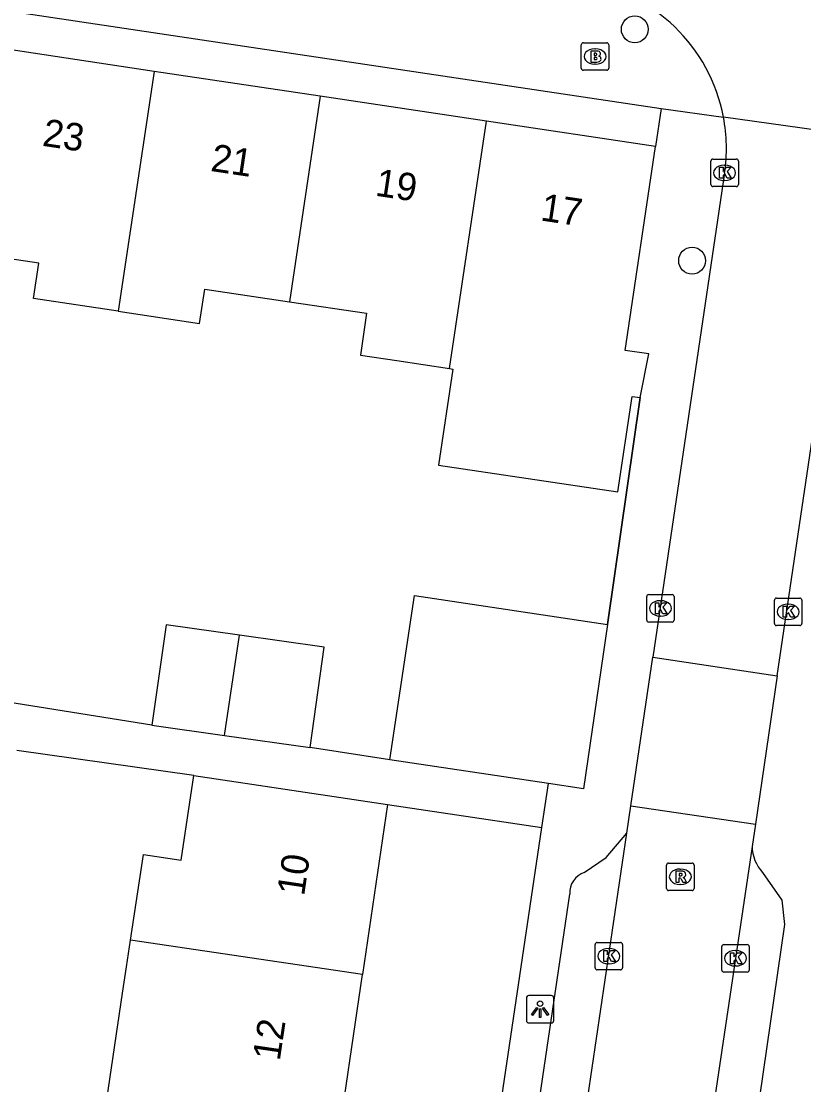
# Model space of a CAD drawing. Extents: x 163686 to 164493, y 382719 to 383870.
# Drawn here: x 164074.82 to 164103.31, y 383000.45 to 383039.16 of the extents above; entities that cross this region are included whole.
import ezdxf

# ---------------------------------------------------------------- set-up
doc = ezdxf.new("R2010")
doc.units = 0
for name, color, linetype in [('IMGEO_Boom', 7, 'Continuous'), ('IMGEO_Brandkraan', 7, 'Continuous'), ('IMGEO_Kolk', 7, 'Continuous'), ('IMGEO_Lichtpunt', 7, 'Continuous'), ('IMGEO_Muur', 7, 'Continuous'), ('IMGEO_Pand', 7, 'Continuous'), ('IMGEO_Pand_nummerreeks', 7, 'Continuous'), ('IMGEO_Rijbaan_lokaal_open', 7, 'Continuous'), ('IMGEO_Rioolput', 7, 'Continuous'), ('IMGEO_Voetpad_open', 7, 'Continuous')]:
    doc.layers.add(name, color=color, linetype=linetype)

msp = doc.modelspace()

# ---------------------------------------------------------------- linework, layer by layer
at = {"layer": 'IMGEO_Boom'}
for centre in [(164097.16, 383038.87), (164099.247, 383030.448)]:
    msp.add_circle(centre, 0.489, dxfattribs=at)
at = {"layer": 'IMGEO_Brandkraan'}
for p, q in [((164095.212, 383037.453), (164095.212, 383038.305)), ((164095.287, 383038.379), (164096.139, 383038.379)), ((164095.7, 383038.159), (164095.725, 383038.159)), ((164096.213, 383038.305), (164096.213, 383037.453)), ((164096.139, 383037.379), (164095.287, 383037.379)), ((164095.723, 383037.599), (164095.698, 383037.599))]:
    msp.add_line(p, q, dxfattribs=at)
for points in [[(164095.212, 383037.453), (164095.212, 383038.305)], [(164095.287, 383038.379), (164096.139, 383038.379)], [(164095.56, 383038.079), (164095.56, 383037.679), (164095.773, 383037.679)], [(164095.791, 383038.079), (164095.56, 383038.079)], [(164096.213, 383038.305), (164096.213, 383037.453)], [(164095.739, 383037.998), (164095.685, 383037.998), (164095.685, 383037.922)], [(164095.685, 383037.922), (164095.738, 383037.922)], [(164095.747, 383037.846), (164095.685, 383037.846), (164095.685, 383037.765)], [(164095.685, 383037.765), (164095.747, 383037.765)], [(164096.139, 383037.379), (164095.287, 383037.379)]]:
    msp.add_lwpolyline(points, dxfattribs=at)
for centre, radius, start, end in [((164095.289, 383038.303), 0.0765, 91.552, 178.448), ((164095.289, 383038.303), 0.0765, 91.552, 178.448), ((164095.795, 383037.934), 0.145, 59.4692, 91.5367), ((164095.82, 383037.981), 0.0922, 285.5137, 58.1501), ((164096.137, 383038.303), 0.0765, 1.552, 88.448), ((164096.137, 383038.303), 0.0765, 1.552, 88.448), ((164095.74, 383037.96), 0.0379, 267.8285, 90.9355), ((164095.748, 383037.805), 0.0404, 269.8759, 90.5077), ((164095.779, 383037.93), 0.251, 268.6676, 293.5347), ((164095.825, 383037.789), 0.105, 301.3115, 78.989), ((164095.289, 383037.455), 0.0765, 181.552, 268.448), ((164095.289, 383037.455), 0.0765, 181.552, 268.448), ((164096.137, 383037.455), 0.0765, 271.552, 358.448), ((164096.137, 383037.455), 0.0765, 271.552, 358.448)]:
    msp.add_arc(centre, radius, start, end, dxfattribs=at)
for centre, major_axis, ratio, start_param, end_param in [((164095.699, 383037.879), (-0.387, 0.002), 0.722429, 4.712389, 7.853982), ((164095.724, 383037.879), (-0.39, 0.002), 0.717154, 1.570796, 4.712389)]:
    msp.add_ellipse(centre, major_axis=major_axis, ratio=ratio, start_param=start_param, end_param=end_param, dxfattribs=at)
at = {"layer": 'IMGEO_Kolk'}
for p, q in [((164099.929, 383033.221), (164099.929, 383034.073)), ((164100.004, 383034.147), (164100.856, 383034.147)), ((164100.417, 383033.927), (164100.442, 383033.927)), ((164100.93, 383034.073), (164100.93, 383033.221)), ((164100.856, 383033.147), (164100.004, 383033.147)), ((164100.44, 383033.367), (164100.415, 383033.367)), ((164097.592, 383017.367), (164097.592, 383018.219)), ((164097.667, 383018.293), (164098.519, 383018.293)), ((164098.08, 383018.073), (164098.105, 383018.073)), ((164098.593, 383018.219), (164098.593, 383017.367)), ((164102.243, 383017.241), (164102.243, 383018.093)), ((164102.318, 383018.167), (164103.17, 383018.167)), ((164102.731, 383017.947), (164102.756, 383017.947)), ((164103.244, 383018.093), (164103.244, 383017.241)), ((164098.519, 383017.293), (164097.667, 383017.293)), ((164098.103, 383017.513), (164098.078, 383017.513)), ((164103.17, 383017.167), (164102.318, 383017.167)), ((164102.754, 383017.387), (164102.729, 383017.387)), ((164095.713, 383004.708), (164095.713, 383005.56)), ((164095.788, 383005.634), (164096.64, 383005.634)), ((164096.714, 383005.56), (164096.714, 383004.708)), ((164100.402, 383005.556), (164101.254, 383005.556)), ((164096.201, 383005.414), (164096.226, 383005.414)), ((164100.327, 383004.63), (164100.327, 383005.482)), ((164100.815, 383005.336), (164100.84, 383005.336)), ((164101.328, 383005.482), (164101.328, 383004.63)), ((164096.224, 383004.854), (164096.199, 383004.854)), ((164100.838, 383004.776), (164100.813, 383004.776)), ((164096.64, 383004.634), (164095.788, 383004.634)), ((164101.254, 383004.556), (164100.402, 383004.556))]:
    msp.add_line(p, q, dxfattribs=at)
for points in [[(164099.929, 383033.221), (164099.929, 383034.073)], [(164100.004, 383034.147), (164100.856, 383034.147)], [(164100.25, 383033.847), (164100.373, 383033.847), (164100.373, 383033.696), (164100.503, 383033.847), (164100.667, 383033.847), (164100.521, 383033.696), (164100.674, 383033.447), (164100.522, 383033.447), (164100.437, 383033.611), (164100.373, 383033.544), (164100.373, 383033.447), (164100.25, 383033.447), (164100.25, 383033.847)], [(164100.93, 383034.073), (164100.93, 383033.221)], [(164100.856, 383033.147), (164100.004, 383033.147)], [(164097.592, 383017.367), (164097.592, 383018.219)], [(164097.667, 383018.293), (164098.519, 383018.293)], [(164097.913, 383017.993), (164098.036, 383017.993), (164098.036, 383017.842), (164098.166, 383017.993), (164098.33, 383017.993), (164098.184, 383017.842), (164098.337, 383017.593), (164098.185, 383017.593), (164098.1, 383017.757), (164098.036, 383017.69), (164098.036, 383017.593), (164097.913, 383017.593), (164097.913, 383017.993)], [(164098.593, 383018.219), (164098.593, 383017.367)], [(164102.243, 383017.241), (164102.243, 383018.093)], [(164102.318, 383018.167), (164103.17, 383018.167)], [(164103.244, 383018.093), (164103.244, 383017.241)], [(164102.564, 383017.867), (164102.687, 383017.867), (164102.687, 383017.716), (164102.817, 383017.867), (164102.981, 383017.867), (164102.835, 383017.716), (164102.988, 383017.467), (164102.836, 383017.467), (164102.751, 383017.631), (164102.687, 383017.564), (164102.687, 383017.467), (164102.564, 383017.467), (164102.564, 383017.867)], [(164098.519, 383017.293), (164097.667, 383017.293)], [(164103.17, 383017.167), (164102.318, 383017.167)], [(164095.713, 383004.708), (164095.713, 383005.56)], [(164095.788, 383005.634), (164096.64, 383005.634)], [(164096.714, 383005.56), (164096.714, 383004.708)], [(164100.402, 383005.556), (164101.254, 383005.556)], [(164096.034, 383005.334), (164096.157, 383005.334), (164096.157, 383005.183), (164096.287, 383005.334), (164096.451, 383005.334), (164096.305, 383005.183), (164096.458, 383004.934), (164096.306, 383004.934), (164096.221, 383005.098), (164096.157, 383005.031), (164096.157, 383004.934), (164096.034, 383004.934), (164096.034, 383005.334)], [(164100.327, 383004.63), (164100.327, 383005.482)], [(164100.648, 383005.256), (164100.771, 383005.256), (164100.771, 383005.105), (164100.901, 383005.256), (164101.065, 383005.256), (164100.919, 383005.105), (164101.072, 383004.856), (164100.92, 383004.856), (164100.835, 383005.02), (164100.771, 383004.953), (164100.771, 383004.856), (164100.648, 383004.856), (164100.648, 383005.256)], [(164101.328, 383005.482), (164101.328, 383004.63)], [(164096.64, 383004.634), (164095.788, 383004.634)], [(164101.254, 383004.556), (164100.402, 383004.556)]]:
    msp.add_lwpolyline(points, dxfattribs=at)
for centre, start, end in [((164100.006, 383034.071), 91.552, 178.448), ((164100.006, 383034.071), 91.552, 178.448), ((164100.854, 383034.071), 1.552, 88.448), ((164100.854, 383034.071), 1.552, 88.448), ((164100.006, 383033.223), 181.552, 268.448), ((164100.006, 383033.223), 181.552, 268.448), ((164100.854, 383033.223), 271.552, 358.448), ((164100.854, 383033.223), 271.552, 358.448), ((164097.669, 383018.217), 91.552, 178.448), ((164097.669, 383018.217), 91.552, 178.448), ((164098.517, 383018.217), 1.552, 88.448), ((164098.517, 383018.217), 1.552, 88.448), ((164102.32, 383018.091), 91.552, 178.448), ((164102.32, 383018.091), 91.552, 178.448), ((164103.168, 383018.091), 1.552, 88.448), ((164103.168, 383018.091), 1.552, 88.448), ((164097.669, 383017.369), 181.552, 268.448), ((164097.669, 383017.369), 181.552, 268.448), ((164098.517, 383017.369), 271.552, 358.448), ((164098.517, 383017.369), 271.552, 358.448), ((164102.32, 383017.243), 181.552, 268.448), ((164102.32, 383017.243), 181.552, 268.448), ((164103.168, 383017.243), 271.552, 358.448), ((164103.168, 383017.243), 271.552, 358.448), ((164095.79, 383005.558), 91.552, 178.448), ((164095.79, 383005.558), 91.552, 178.448), ((164096.638, 383005.558), 1.552, 88.448), ((164096.638, 383005.558), 1.552, 88.448), ((164100.404, 383005.48), 91.552, 178.448), ((164100.404, 383005.48), 91.552, 178.448), ((164101.252, 383005.48), 1.552, 88.448), ((164101.252, 383005.48), 1.552, 88.448), ((164095.79, 383004.71), 181.552, 268.448), ((164095.79, 383004.71), 181.552, 268.448), ((164096.638, 383004.71), 271.552, 358.448), ((164096.638, 383004.71), 271.552, 358.448), ((164100.404, 383004.632), 181.552, 268.448), ((164100.404, 383004.632), 181.552, 268.448), ((164101.252, 383004.632), 271.552, 358.448), ((164101.252, 383004.632), 271.552, 358.448)]:
    msp.add_arc(centre, 0.0765, start, end, dxfattribs=at)
for centre, major_axis, ratio, start_param, end_param in [((164100.416, 383033.647), (-0.387, 0.002), 0.722429, 4.712389, 7.853982), ((164100.441, 383033.647), (-0.39, 0.002), 0.717154, 1.570796, 4.712389), ((164098.079, 383017.793), (-0.387, 0.002), 0.722429, 4.712389, 7.853982), ((164098.104, 383017.793), (-0.39, 0.002), 0.717154, 1.570796, 4.712389), ((164102.73, 383017.667), (-0.387, 0.002), 0.722429, 4.712389, 7.853982), ((164102.755, 383017.667), (-0.39, 0.002), 0.717154, 1.570796, 4.712389), ((164096.2, 383005.134), (-0.387, 0.002), 0.722429, 4.712389, 7.853982), ((164096.225, 383005.134), (-0.39, 0.002), 0.717154, 1.570796, 4.712389), ((164100.814, 383005.056), (-0.387, 0.002), 0.722429, 4.712389, 7.853982), ((164100.839, 383005.056), (-0.39, 0.002), 0.717154, 1.570796, 4.712389)]:
    msp.add_ellipse(centre, major_axis=major_axis, ratio=ratio, start_param=start_param, end_param=end_param, dxfattribs=at)
at = {"layer": 'IMGEO_Lichtpunt'}
for p, q in [((164093.212, 383003.605), (164093.212, 383002.798)), ((164093.212, 383003.605), (164093.212, 383002.798)), ((164094.114, 383003.7), (164093.306, 383003.7)), ((164094.114, 383003.7), (164093.306, 383003.7)), ((164094.208, 383002.798), (164094.208, 383003.605)), ((164094.208, 383002.798), (164094.208, 383003.605)), ((164093.306, 383002.704), (164094.114, 383002.704)), ((164093.306, 383002.704), (164094.114, 383002.704))]:
    msp.add_line(p, q, dxfattribs=at)
for points in [[(164093.586, 383003.269), (164093.625, 383003.241), (164093.437, 383002.979), (164093.399, 383003.006), (164093.586, 383003.269)], [(164093.688, 383003.221), (164093.735, 383003.221), (164093.735, 383002.899), (164093.688, 383002.899), (164093.688, 383003.221)], [(164093.798, 383003.241), (164093.836, 383003.268), (164094.023, 383003.006), (164093.984, 383002.978), (164093.798, 383003.241)]]:
    msp.add_lwpolyline(points, dxfattribs=at)
msp.add_circle((164093.711, 383003.403), 0.0994, dxfattribs=at)
for centre, start, end in [((164093.306, 383003.605), 90, 180), ((164093.306, 383003.605), 90, 180), ((164094.114, 383003.605), 0, 90), ((164094.114, 383003.605), 0, 90), ((164093.306, 383002.798), 180, 270), ((164093.306, 383002.798), 180, 270), ((164094.114, 383002.798), 270, 0), ((164094.114, 383002.798), 270, 360)]:
    msp.add_arc(centre, 0.0946, start, end, dxfattribs=at)
at = {"layer": 'IMGEO_Muur'}
msp.add_lwpolyline([(164097.357, 383025.464), (164096.163, 383017.209)], dxfattribs=at)
at = {"layer": 'IMGEO_Pand'}
for points in [[(164079.653, 383037.337), (164073.631, 383038.24)], [(164079.653, 383037.337), (164078.347, 383028.61)], [(164085.699, 383036.431), (164079.653, 383037.337)], [(164085.699, 383036.431), (164084.581, 383028.954)], [(164091.757, 383035.524), (164085.699, 383036.431)], [(164090.411, 383026.523), (164091.757, 383035.524)], [(164097.915, 383034.601), (164091.757, 383035.524)], [(164097.357, 383025.464), (164097.675, 383027.054), (164096.804, 383027.184), (164097.915, 383034.601)], [(164078.347, 383028.61), (164075.264, 383029.072), (164075.457, 383030.357), (164072.517, 383030.798)], [(164078.347, 383028.61), (164081.312, 383028.166), (164081.499, 383029.416), (164084.581, 383028.954)], [(164084.581, 383028.954), (164087.395, 383028.533), (164087.165, 383027.006), (164088.488, 383026.809), (164090.411, 383026.523)], [(164090.411, 383026.523), (164090.532, 383026.505), (164090.009, 383023.009), (164096.545, 383022.029), (164097.066, 383025.508), (164097.357, 383025.464)], [(164088.235, 383012.283), (164089.134, 383018.266), (164096.163, 383017.209)], [(164082.767, 383016.819), (164080.092, 383017.195), (164079.577, 383013.537)], [(164096.163, 383017.209), (164095.296, 383011.222), (164094.015, 383011.414)], [(164082.22, 383013.165), (164082.767, 383016.819)], [(164085.334, 383012.728), (164085.848, 383016.386), (164082.767, 383016.819)], [(164079.577, 383013.537), (164082.22, 383013.165)], [(164082.22, 383013.165), (164085.334, 383012.728)], [(164094.015, 383011.414), (164088.235, 383012.283)], [(164078.797, 383005.72), (164079.263, 383008.834), (164080.638, 383008.629), (164081.099, 383011.712)], [(164081.099, 383011.712), (164083.215, 383011.396), (164088.159, 383010.656)], [(164088.159, 383010.656), (164087.244, 383004.464)], [(164078.943, 382999.764), (164077.929, 382999.915), (164078.507, 383003.783), (164078.652, 383004.751), (164078.797, 383005.72)], [(164087.244, 383004.464), (164078.797, 383005.72)], [(164086.386, 382998.658), (164086.584, 383000), (164087.244, 383004.464)]]:
    msp.add_lwpolyline(points, dxfattribs=at)
at = {"layer": 'IMGEO_Rijbaan_lokaal_open'}
for points in [[(164105.508, 383034.961), (164100.39, 383035.674)], [(164100.431, 383033.643), (164097.819, 383016.011)], [(164102.35, 383015.339), (164105.02, 383033.339)], [(164097.019, 383010.611), (164097.819, 383016.011)], [(164097.819, 383016.011), (164102.35, 383015.339)], [(164102.35, 383015.339), (164101.549, 383009.939)], [(164096.87, 383009.605), (164097.019, 383010.611)], [(164097.019, 383010.611), (164101.549, 383009.939)], [(164101.549, 383009.939), (164101.429, 383009.129)], [(164091.665, 382974.283), (164095.448, 383000), (164096.87, 383009.605)], [(164101.429, 383009.129), (164100.076, 383000), (164096.195, 382973.618)]]:
    msp.add_lwpolyline(points, dxfattribs=at)
for centre, radius, start, end in [((164094.365, 383034.535), 6.132, 10.7024, 81.5768), ((164094.35, 383034.536), 6.146, 351.6437, 10.6693)]:
    msp.add_arc(centre, radius, start, end, dxfattribs=at)
at = {"layer": 'IMGEO_Rioolput'}
for p, q in [((164098.317, 383007.598), (164098.317, 383008.45)), ((164098.392, 383008.524), (164099.244, 383008.524)), ((164098.805, 383008.304), (164098.83, 383008.304)), ((164099.318, 383008.45), (164099.318, 383007.598)), ((164099.244, 383007.524), (164098.392, 383007.524)), ((164098.828, 383007.744), (164098.803, 383007.744))]:
    msp.add_line(p, q, dxfattribs=at)
for points in [[(164098.317, 383007.598), (164098.317, 383008.45)], [(164098.392, 383008.524), (164099.244, 383008.524)], [(164099.318, 383008.45), (164099.318, 383007.598)], [(164098.906, 383008.222), (164098.654, 383008.224), (164098.654, 383007.824)], [(164098.654, 383007.824), (164098.778, 383007.824), (164098.778, 383007.986), (164098.789, 383007.986)], [(164098.832, 383008.143), (164098.778, 383008.143), (164098.778, 383008.062)], [(164098.778, 383008.062), (164098.83, 383008.062)], [(164098.836, 383007.957), (164098.907, 383007.824), (164099.047, 383007.824), (164098.982, 383007.95)], [(164099.244, 383007.524), (164098.392, 383007.524)]]:
    msp.add_lwpolyline(points, dxfattribs=at)
for centre, radius, start, end in [((164098.394, 383008.448), 0.0765, 91.552, 178.448), ((164098.394, 383008.448), 0.0765, 91.552, 178.448), ((164099.242, 383008.448), 0.0765, 1.552, 88.448), ((164099.242, 383008.448), 0.0765, 1.552, 88.448), ((164098.788, 383007.933), 0.0533, 26.0293, 88.6989), ((164098.814, 383008.251), 0.19, 274.7715, 282.9687), ((164098.838, 383008.047), 0.0964, 77.0061, 93.1865), ((164098.852, 383008.104), 0.0378, 276.6634, 79.6772), ((164098.905, 383008.112), 0.109, 350.3612, 89.416), ((164098.903, 383008.112), 0.112, 277.5842, 350.9817), ((164098.887, 383007.897), 0.108, 29.5134, 73.7905), ((164098.394, 383007.6), 0.0765, 181.552, 268.448), ((164098.394, 383007.6), 0.0765, 181.552, 268.448), ((164099.242, 383007.6), 0.0765, 271.552, 358.448), ((164099.242, 383007.6), 0.0765, 271.552, 358.448)]:
    msp.add_arc(centre, radius, start, end, dxfattribs=at)
for centre, major_axis, ratio, start_param, end_param in [((164098.804, 383008.024), (-0.387, 0.002), 0.722429, 4.712389, 7.853982), ((164098.829, 383008.024), (-0.39, 0.002), 0.717154, 1.570796, 4.712389)]:
    msp.add_ellipse(centre, major_axis=major_axis, ratio=ratio, start_param=start_param, end_param=end_param, dxfattribs=at)
at = {"layer": 'IMGEO_Voetpad_open'}
for points in [[(164049.992, 383043.191), (164098.124, 383035.989)], [(164098.124, 383035.989), (164097.915, 383034.601)], [(164098.124, 383035.989), (164100.39, 383035.674)], [(164096.163, 383017.209), (164097.357, 383025.464)], [(164079.577, 383013.537), (164073.401, 383014.519)], [(164081.099, 383011.712), (164074.66, 383012.625)], [(164088.235, 383012.283), (164085.334, 383012.728)], [(164093.777, 383009.815), (164094.015, 383011.414)], [(164088.159, 383010.656), (164093.777, 383009.815)], [(164088.422, 382973.858), (164092.315, 383000), (164093.777, 383009.815)], [(164095.321, 383008.184), (164096.119, 383008.72), (164096.87, 383009.605)], [(164101.81, 383008.182), (164102.512, 383007.168), (164102.616, 383006.292), (164101.7, 383000), (164098.144, 382975.574)], [(164090.985, 382974.99), (164090.423, 382975.775), (164090.243, 382976.626), (164093.698, 383000), (164094.791, 383007.394)]]:
    msp.add_lwpolyline(points, dxfattribs=at)
for centre, radius, start, end in [((164102.887, 383009.166), 1.459, 181.4366, 222.3955), ((164095.571, 383007.444), 0.782, 108.6527, 183.6331)]:
    msp.add_arc(centre, radius, start, end, dxfattribs=at)

# ---------------------------------------------------------------- texts
at = {"layer": 'IMGEO_Pand_nummerreeks'}
for s, rotation, p in [('23', 351.478, (164075.554, 383034.634)), ('21', 351.478, (164081.683, 383033.717)), ('19', 351.478, (164087.677, 383032.818)), ('17', 351.4801, (164093.693, 383031.917)), ('10', 81.5921, (164085.115, 383007.3)), ('12', 81.5949, (164084.229, 383001.295))]:
    msp.add_text(s, height=1, rotation=rotation, dxfattribs=at).set_placement(p)

doc.saveas('drawing.dxf')
